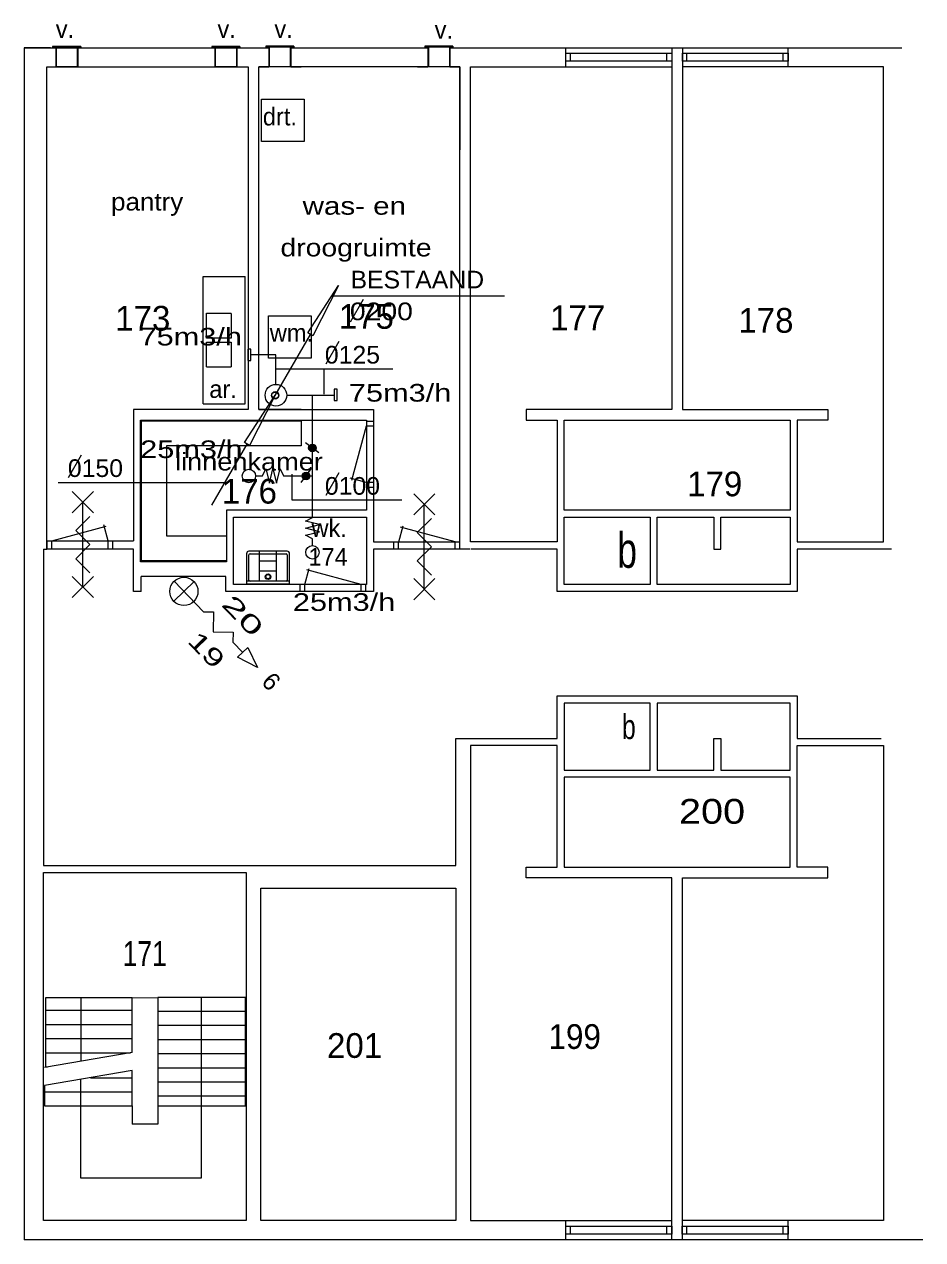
# Model space of a CAD drawing. Extents: x 295824 to 414724, y 24924 to 109024.
# Drawn here: x 345217 to 357941, y 62514 to 79715 of the extents above; entities that cross this region are included whole.
import ezdxf
from ezdxf.enums import TextEntityAlignment as Align

# ---------------------------------------------------------------- set-up
doc = ezdxf.new("R2010")
doc.units = 0
doc.header["$LTSCALE"] = 100
for name, color, linetype, lineweight in [('1', 7, 'Continuous', 13), ('24', 7, 'Continuous', 13), ('61', 7, 'Continuous', 13)]:
    doc.layers.add(name, color=color, linetype=linetype, lineweight=lineweight)

msp = doc.modelspace()

# ---------------------------------------------------------------- hatches: boundary and pattern name
at = {"layer": '24'}
for points in [[(349243.5, 73719.5, 1), (349352.1, 73719.5, 1)], [(349208.2, 73377, 1), (349208.2, 73268.4, 1)]]:
    msp.add_hatch(color=256, dxfattribs=at).paths.add_polyline_path(points)

# ---------------------------------------------------------------- linework, layer by layer
at = {"layer": '1'}
for p, q in [((348768.5, 74460.3), (349268.5, 75326.3)), ((347871.4, 72908.5), (348371.4, 73774.5))]:
    msp.add_line(p, q, dxfattribs=at)
for points in [[(349668.5, 76019.3), (349304.5, 75305.3), (349232.5, 75347.3)], [(348771.4, 74467.5), (348407.4, 73753.5), (348335.4, 73795.5)]]:
    msp.add_lwpolyline(points, close=True, dxfattribs=at)
for centre in [(348768.5, 74460), (348771.4, 74467.2)]:
    msp.add_circle(centre, 50, dxfattribs=at)
at = {"layer": '24'}
for p, q in [((349579.7, 75873), (352019.2, 75873)), ((350014.3, 75820.1), (349830, 75500.8)), ((349670, 75223.7), (349485.6, 74904.4)), ((348781.5, 75035.7), (348425.6, 75035.7)), ((348781.5, 74618.4), (348781.5, 75035.7)), ((348770.3, 74840.9), (350437, 74840.9)), ((349462.2, 74479), (349462.2, 74840.9)), ((348935, 74464.9), (349597.6, 74464.9)), ((349297.8, 72784.1), (349297.8, 74464.9)), ((349389.4, 73648.7), (349197.9, 73790.3)), ((346020.5, 73617.3), (345836.2, 73297.9)), ((348939.1, 73322.7), (349297.8, 73322.7)), ((349137.4, 73231.1), (349279.1, 73422.6)), ((349670, 73367), (349485.6, 73047.7)), ((345696, 73229.7), (348056.8, 73229.7))]:
    msp.add_line(p, q, dxfattribs=at)
for points in [[(348425.6, 75119), (348382.1, 75119), (348382.1, 74956.7), (348425.6, 74956.7)], [(349647.6, 74552.4), (349604.1, 74552.4), (349604.1, 74390.1), (349647.6, 74390.1)]]:
    msp.add_lwpolyline(points, close=True, dxfattribs=at)
for points in [[(348489.1, 73322.7), (348589.1, 73322.7), (348639.1, 73422.7), (348689.1, 73222.7), (348739.1, 73422.7), (348789.1, 73222.7), (348839.1, 73422.7), (348889.1, 73322.7), (348939.1, 73322.7)], [(349006.2, 73346.1), (349006.2, 72984.2), (350562.8, 72984.2)], [(349297.8, 72334.1), (349297.8, 72434.1), (349197.8, 72484.1), (349397.8, 72534.1), (349197.8, 72584.1), (349397.8, 72634.1), (349197.8, 72684.1), (349297.8, 72734.1), (349297.8, 72784.1)]]:
    msp.add_lwpolyline(points, dxfattribs=at)
for centre, radius in [((348781.5, 74464.9), 153.6), ((349297.8, 73719.5), 54.3), ((348397.4, 73322.7), 95), ((349208.2, 73322.7), 54.3), ((349297.8, 72242.4), 95)]:
    msp.add_circle(centre, radius, dxfattribs=at)
at = {"layer": '61'}
for p, q in [((345217.1, 79383.2), (345217.1, 62513.8)), ((345587.1, 79383.2), (345217.1, 79383.2)), ((345217.1, 79383.2), (348680.6, 79383.2)), ((346016.7, 79402.3), (345618.4, 79402.3)), ((345618.4, 79402.3), (345618.4, 79387.1)), ((346016.7, 79387.1), (345618.4, 79387.1)), ((345663.2, 79380.8), (345663.2, 79112.1)), ((345668.7, 79387.1), (345668.7, 79112.8)), ((345967.4, 79387.1), (345967.4, 79112.8)), ((345973.9, 79380.8), (345973.9, 79112.3)), ((346016.7, 79402.3), (346016.7, 79387.1)), ((348270.4, 79402.3), (347872.1, 79402.3)), ((347872.1, 79402.3), (347872.1, 79387.1)), ((348270.4, 79387.1), (347872.1, 79387.1)), ((347916.9, 79380.8), (347916.9, 79112.3)), ((347922.4, 79387.1), (347922.4, 79112.8)), ((348221.1, 79387.1), (348221.1, 79112.8)), ((348227.6, 79380.8), (348227.6, 79110.8)), ((348270.4, 79402.3), (348270.4, 79387.1)), ((349034.2, 79404.7), (348635.9, 79404.7)), ((348635.9, 79404.7), (348635.9, 79389.6)), ((349034.2, 79389.6), (348635.9, 79389.6)), ((348680.6, 79383.2), (348680.6, 79114.5)), ((348686.2, 79389.6), (348686.2, 79115.2)), ((348984.9, 79389.6), (348984.9, 79115.2)), ((348991.3, 79383.2), (348991.3, 79114.8)), ((348991.3, 79383.2), (350934.3, 79383.2)), ((349034.2, 79404.7), (349034.2, 79389.6)), ((351287.9, 79404.7), (350889.6, 79404.7)), ((350889.6, 79404.7), (350889.6, 79389.6)), ((351287.9, 79389.6), (350889.6, 79389.6)), ((350934.3, 79383.2), (350934.3, 79114.8)), ((350939.9, 79389.6), (350939.9, 79115.2)), ((351238.6, 79389.6), (351238.6, 79115.2)), ((351245, 79383.2), (351245, 79113.2)), ((351245, 79383.2), (357647.5, 79383.2)), ((351287.9, 79404.7), (351287.9, 79389.6)), ((352887, 79116.2), (352887, 79386.2)), ((352953.8, 79194.5), (352953.8, 79308.4)), ((354318.8, 79193.9), (354318.8, 79307.9)), ((354602.3, 79194.8), (354602.3, 79308.8)), ((355966.6, 79194.5), (355966.6, 79308.2)), ((356035, 79116.2), (356035, 79386.4)), ((345537.1, 72288.4), (345537.1, 79113.2)), ((345967.4, 79112.8), (345668.7, 79112.8)), ((345973.9, 79112.3), (346119.6, 79112.3)), ((347770.2, 79112.3), (347916.9, 79112.3)), ((348221.1, 79112.8), (347922.4, 79112.8)), ((348537.1, 79114.5), (348680.6, 79114.5)), ((351387.1, 79113.2), (348537.1, 79113.2)), ((348984.9, 79115.2), (348686.2, 79115.2)), ((348991.3, 79114.8), (349137.1, 79114.8)), ((350787.6, 79114.8), (350934.3, 79114.8)), ((351238.6, 79115.2), (350939.9, 79115.2)), ((351537.1, 79113.2), (354387.1, 79113.2)), ((357387.1, 79113.2), (354537.1, 79113.2)), ((347797.2, 75624.9), (348147.2, 75624.9)), ((348148.1, 75623.2), (348148.1, 75273.2)), ((348147.2, 75270.8), (347797.2, 75270.8)), ((347797.2, 75216.7), (348147.2, 75216.7)), ((348148.1, 75215), (348148.1, 74865)), ((348147.2, 74862.6), (347797.2, 74862.6)), ((346862.1, 72108.2), (346862.1, 74113.2)), ((350060.1, 74029), (349853, 73256.2)), ((350161.6, 74095.2), (350060.7, 74095.2)), ((350159.5, 74028.2), (350062, 74028.2)), ((350160, 74095.2), (350063.3, 74095.2)), ((350059.5, 73230.6), (349832.6, 73291.3)), ((350159.3, 73228.2), (350060.7, 73228.2)), ((350159.5, 73161.2), (350060.7, 73161.2)), ((346195.9, 73100.6), (345895.9, 72800.6)), ((345895.9, 73100.6), (346195.9, 72800.6)), ((346045.9, 71750.6), (346045.9, 72950.6)), ((351032.1, 73071), (350732.1, 72771)), ((350732.1, 73071), (351032.1, 72771)), ((350882.1, 71721), (350882.1, 72921)), ((345605.3, 72403), (346378, 72610.1)), ((346403.7, 72403.7), (346342.9, 72630.5)), ((350521.2, 72389.3), (350582, 72616.2)), ((351319.7, 72388.7), (350546.9, 72595.7)), ((345487.1, 72288.4), (345537.1, 72288.4)), ((345606, 72288.4), (345606, 72402.4)), ((346406, 72288.4), (346406, 72402.4)), ((346473, 72288.4), (346473, 72402.4)), ((346762.1, 71688.2), (346762.1, 72288.4)), ((348938.9, 72257.4), (348398.9, 72257.4)), ((348548.9, 71832.4), (348548.9, 72257.4)), ((348788.9, 71832.4), (348788.9, 72257.4)), ((350162.1, 72288.2), (350162.1, 71688.2)), ((351533.2, 72288.2), (350162.1, 72288.2)), ((350451.9, 72289.2), (350451.9, 72388.1)), ((350518.9, 72289.4), (350518.9, 72388.1)), ((351318.9, 72289.2), (351318.9, 72388.1)), ((351385.9, 72289.2), (351385.9, 72388.1)), ((352762.1, 72288.2), (351548.3, 72288.2)), ((348082.1, 72108.2), (346862.1, 72108.2)), ((348363.9, 72222.4), (348363.9, 71807.4)), ((348398.9, 71847.4), (348398.9, 72207.4)), ((348413.9, 72222.4), (348923.9, 72222.4)), ((348788.9, 72115.7), (348548.9, 72115.7)), ((348938.9, 72207.4), (348938.9, 71847.4)), ((348973.9, 71807.4), (348973.9, 72222.4)), ((348788.9, 71974), (348548.9, 71974)), ((349191.5, 71788.3), (349252.3, 72015.2)), ((349989.9, 71787.7), (349217.2, 71994.7)), ((346195.9, 71900.6), (345895.9, 71600.6)), ((345895.9, 71900.6), (346195.9, 71600.6)), ((348072.1, 71898.2), (346872.1, 71898.2)), ((346872.1, 71688.2), (346872.1, 71898.2)), ((347620.7, 71827.9), (347333, 71550.1)), ((348072.1, 71688.2), (348072.1, 71898.2)), ((348963.9, 71832.4), (348373.9, 71832.4)), ((348373.9, 71797.4), (348963.9, 71797.4)), ((349122.2, 71688.2), (349122.2, 71787.1)), ((349189.2, 71688.4), (349189.2, 71787.1)), ((349989.2, 71688.2), (349989.2, 71787.1)), ((350056.2, 71688.2), (350056.2, 71787.1)), ((351032.1, 71871), (350732.1, 71571)), ((350732.1, 71871), (351032.1, 71571)), ((346872.1, 71688.2), (346762.1, 71688.2)), ((350162.1, 71688.2), (348072.1, 71688.2)), ((346021.2, 65040.9), (346021.2, 65937.7)), ((346742.6, 65937.7), (347108.3, 65943.1)), ((348348.2, 65943.1), (347108.3, 65943.1)), ((345519.8, 65760.2), (346742.6, 65760.2)), ((348348.2, 65743.1), (347108.3, 65743.1)), ((345519.8, 65560.2), (346742.6, 65560.2)), ((348348.2, 65543.1), (347108.3, 65543.1)), ((345519.8, 65360.2), (346742.6, 65360.2)), ((348348.2, 65343.1), (347108.3, 65343.1)), ((346744.6, 65164.1), (345504.8, 64952.9)), ((345519.8, 65160.2), (346721.4, 65160.2)), ((348348.2, 65143.1), (347108.3, 65143.1)), ((346744.6, 64907.5), (345504.8, 64696.3)), ((345519.8, 64960.2), (345547.3, 64960.2)), ((345519.8, 64960.2), (345547.3, 64960.2)), ((348348.2, 64943.1), (347108.3, 64943.1)), ((345504.8, 64696.3), (345504.8, 64406.7)), ((346152.9, 64806.7), (346744.6, 64806.7)), ((348348.2, 64743.1), (347108.3, 64743.1)), ((345504.8, 64606.7), (346744.6, 64606.7)), ((348348.2, 64543.1), (347108.3, 64543.1)), ((345504.8, 64406.7), (346744.6, 64406.7)), ((346744.6, 64406.7), (346744.6, 64148.8)), ((347108.3, 64406.7), (347108.3, 64148.8)), ((347108.3, 64148.8), (346744.6, 64148.8)), ((351537.1, 62783.8), (354387.1, 62783.8)), ((352887, 62513.6), (352887, 62783.6)), ((352953.8, 62591.9), (352953.8, 62705.7)), ((354318.8, 62591.2), (354318.8, 62705.2)), ((357387.1, 62783.8), (354537.1, 62783.8)), ((354602.3, 62592.2), (354602.3, 62706.2)), ((355966.6, 62591.9), (355966.6, 62705.6)), ((356035, 62513.6), (356035, 62783.8)), ((357940.9, 62513.8), (345217.1, 62513.8))]:
    msp.add_line(p, q, dxfattribs=at)
for points in [[(354387.1, 79383.2), (354387.1, 74263.2), (352327.1, 74263.2), (352327.1, 74113.2), (352762.1, 74113.2), (352762.1, 72388.2), (351537.1, 72388.2), (351537.1, 79113.2)], [(354537.1, 79383.2), (354537.1, 74263.2), (356597.1, 74263.2), (356597.1, 74113.2), (356162.1, 74113.2), (356162.1, 72388.2), (357387.1, 72388.2), (357387.1, 79113.2)], [(345537.1, 79113.2), (348387.1, 79113.2), (348387.1, 74263.2), (346762.1, 74263.2), (346762.1, 72402.4)], [(349137.1, 74263.2), (348537.1, 74263.2), (348537.1, 79113.2)], [(348537.1, 74263.2), (350162.1, 74263.2), (350162.1, 72388.2), (351387.1, 72388.2), (351387.1, 79113.2)], [(351245, 79113.2), (351387.1, 79113.2), (351387.1, 77938.2)], [(347749, 74344.9), (348343.7, 74344.9), (348343.7, 76144.9)], [(347749, 74344.9), (347749, 76144.9), (348343.7, 76144.9)], [(347798.1, 75273.2), (347798.1, 75623.2), (347797.2, 75624.9)], [(347798.1, 74865), (347798.1, 75215), (347797.2, 75216.7)], [(346862.1, 74113.2), (350062.1, 74113.2), (350062.1, 72838.2), (348082.1, 72838.2), (348082.1, 72108.2)], [(346145.9, 71950.6), (345945.9, 72150.6), (346145.9, 72350.6), (345945.9, 72550.6), (346145.9, 72750.6)], [(350982.1, 71921), (350782.1, 72121), (350982.1, 72321), (350782.1, 72521), (350982.1, 72721)], [(345487.1, 72288.4), (345487.1, 67808.8), (351327.1, 67808.8), (351327.1, 69608.8)], [(345539, 72288.4), (345539, 72402.4), (346762.1, 72402.4)], [(346762.1, 72288.4), (345539, 72288.4), (345539, 72402.4)], [(357500.8, 72288.2), (356162.1, 72288.2), (356162.1, 71688.2), (352762.1, 71688.2), (352762.1, 72288.2)], [(347337.9, 71832.9), (347754.7, 71401.3), (347896.1, 71398.8), (347891.2, 71116), (348174, 71111.1), (348171.5, 70969.7), (348310.5, 70825.8)], [(351327.1, 69608.8), (352762.1, 69608.8), (352762.1, 70208.8), (356162.1, 70208.8), (356162.1, 69608.8), (357354.1, 69608.8)], [(354387.1, 62516), (354387.1, 67633.8), (352327.1, 67633.8), (352327.1, 67783.8), (352762.1, 67783.8), (352762.1, 69508.8), (351537.1, 69508.8), (351537.1, 62783.8)], [(354537.1, 62513.8), (354537.1, 67633.8), (356597.1, 67633.8), (356597.1, 67783.8), (356162.1, 67783.8), (356162.1, 69508.8), (357387.1, 69508.8), (357387.1, 62783.8)], [(346742.6, 65163.8), (346742.6, 65937.7), (345519.8, 65937.7), (345519.8, 64960.2)], [(347720, 65943.1), (347720, 63382.5), (346017.2, 63382.5), (346017.2, 64783.6)], [(345504.8, 64406.7), (346744.6, 64406.7), (346744.6, 64907.5)]]:
    msp.add_lwpolyline(points, dxfattribs=at)
for points in [[(352887, 79194.4), (352887, 79308.4), (354385.6, 79308.4), (354385.6, 79194.4)], [(354537.2, 79194.5), (354537.2, 79308.5), (356036.6, 79308.5), (356036.6, 79194.5)], [(348575.8, 78057.6), (348575.8, 78657.6), (349180.3, 78657.6), (349180.3, 78057.6)], [(348674.1, 74989), (348674.1, 75589), (349278.6, 75589), (349278.6, 74989)], [(346890.8, 74100.9), (349138, 74100.9), (349138, 73750.9), (347232.4, 73750.9), (347232.4, 72473.7), (348080, 72473.7), (348080, 72123.7), (346878.5, 72123.7), (346878.5, 74100.9)], [(352862.1, 74113.2), (356062.1, 74113.2), (356062.1, 72838.2), (352862.1, 72838.2)], [(348182.1, 72738.2), (350062.1, 72738.2), (350062.1, 71788.2), (348182.1, 71788.2)], [(352862.1, 72738.2), (354082.1, 72738.2), (354082.1, 71788.2), (352862.1, 71788.2)], [(354182.1, 72738.2), (354982.1, 72738.2), (354982.1, 72288.2), (355082.1, 72288.2), (355082.1, 72738.2), (356062.1, 72738.2), (356062.1, 71788.2), (354182.1, 71788.2)], [(348238.5, 70756.3), (348382.4, 70895.2), (348518.9, 70610)], [(352862.1, 69158.8), (354082.1, 69158.8), (354082.1, 70108.8), (352862.1, 70108.8)], [(354182.1, 69158.8), (354982.1, 69158.8), (354982.1, 69608.8), (355082.1, 69608.8), (355082.1, 69158.8), (356062.1, 69158.8), (356062.1, 70108.8), (354182.1, 70108.8)], [(352862.1, 67783.8), (356062.1, 67783.8), (356062.1, 69058.8), (352862.1, 69058.8)], [(345487.1, 67708.8), (348357.1, 67708.8), (348357.1, 62783.8), (345487.1, 62783.8)], [(348567.1, 67488.8), (351327.1, 67488.8), (351327.1, 62783.8), (348567.1, 62783.8)], [(347108.3, 64406.7), (348348.2, 64406.7), (348348.2, 65943.1), (347108.3, 65943.1)], [(352887, 62591.7), (352887, 62705.7), (354385.6, 62705.7), (354385.6, 62591.7)], [(354536, 62591.9), (354536, 62705.9), (356035.3, 62705.9), (356035.3, 62591.9)]]:
    msp.add_lwpolyline(points, close=True, dxfattribs=at)
for centre, radius in [((348668.9, 71897.4), 40), ((348668.9, 71897.4), 30), ((347476.9, 71689), 200)]:
    msp.add_circle(centre, radius, dxfattribs=at)
for centre, radius, start, end in [((348398.9, 72222.4), 35, 90, 180), ((348938.9, 72222.4), 35, 0, 90), ((348413.9, 72207.4), 15, 90, 180), ((348923.9, 72207.4), 15, 0, 90), ((348373.9, 71822.4), 10, 90, 180), ((348373.9, 71807.4), 10, 180, 270), ((348413.9, 71847.4), 15, 180, 270), ((348923.9, 71847.4), 15, 270, 0), ((348963.9, 71822.4), 10, 0, 90), ((348963.9, 71807.4), 10, 270, 0)]:
    msp.add_arc(centre, radius, start, end, dxfattribs=at)

# ---------------------------------------------------------------- texts
at = {"layer": '24'}
for s, width, p in [('BESTAAND', 1.05, (349837.1, 75977.1)), ('0200', 1.2, (349828.2, 75527.1)), ('75m3/h', 1.3, (346849.5, 75169.5)), ('0125', 1.05, (349474.2, 74913.9)), ('75m3/h', 1.3, (349814.6, 74375)), ('25m3/h', 1.3, (346858.3, 73576)), ('0150', 1.05, (345834.4, 73308.5)), ('0100', 1.05, (349474.2, 73057.2)), ('25m3/h', 1.3, (349021, 71413.3))]:
    msp.add_text(s, height=250, dxfattribs=dict(at, width=width)).set_placement(p)
at = {"layer": '61'}
for s, p in [('v.', (345663.2, 79523.1)), ('v.', (347953.3, 79523.1)), ('v.', (348759.2, 79523.1)), ('v.', (351028.5, 79513)), ('drt.', (348595.5, 78283.9)), ('wm.', (348693.8, 75222.7)), ('ar.', (347837.4, 74427.3)), ('wk.', (349284.1, 72460.1))]:
    msp.add_text(s, height=250, dxfattribs=at).set_placement(p)
for s, width, p in [('pantry', 1.1, (346446.1, 77079.2)), ('was- en', 1.25, (349159.5, 77020.4)), ('droogruimte', 1.2, (348845, 76430.2)), ('linnenkamer', 1.15, (347352, 73400.5))]:
    msp.add_text(s, height=250, dxfattribs=dict(at, width=width)).set_placement(p)
for s, height, p in [('173', 350, (346895, 75380.1)), ('175', 350, (350061.3, 75405.8)), ('177', 350, (353053.9, 75385.6)), ('178', 350, (355720.1, 75350.2)), ('176', 350, (348404.6, 72931.6)), ('179', 350, (354994.5, 73035.2)), ('174', 250, (349519.4, 72052.8)), ('201', 350, (349894.9, 65086.8))]:
    msp.add_text(s, height=height, dxfattribs=at).set_placement(p, align=Align.CENTER)
for s, height, width, p in [('b', 500, 0.75, (353755.1, 72022.7)), ('b', 350, 0.75, (353779.2, 69598.2)), ('200', 350, 1.2, (354957.5, 68401.1)), ('171', 350, 0.8, (346923.2, 66388.8)), ('199', 350, 0.95, (353012.2, 65213.6))]:
    msp.add_text(s, height=height, dxfattribs=dict(at, width=width)).set_placement(p, align=Align.CENTER)
for s, width, p in [('20', 1.75, (347996.1, 71494.7)), ('19', 1.5, (347514.7, 70974.6))]:
    msp.add_text(s, height=250, rotation=314, dxfattribs=dict(at, width=width)).set_placement(p)
msp.add_text('6', height=250, rotation=314, dxfattribs=at).set_placement((348561, 70394.7))

doc.saveas('drawing.dxf')
